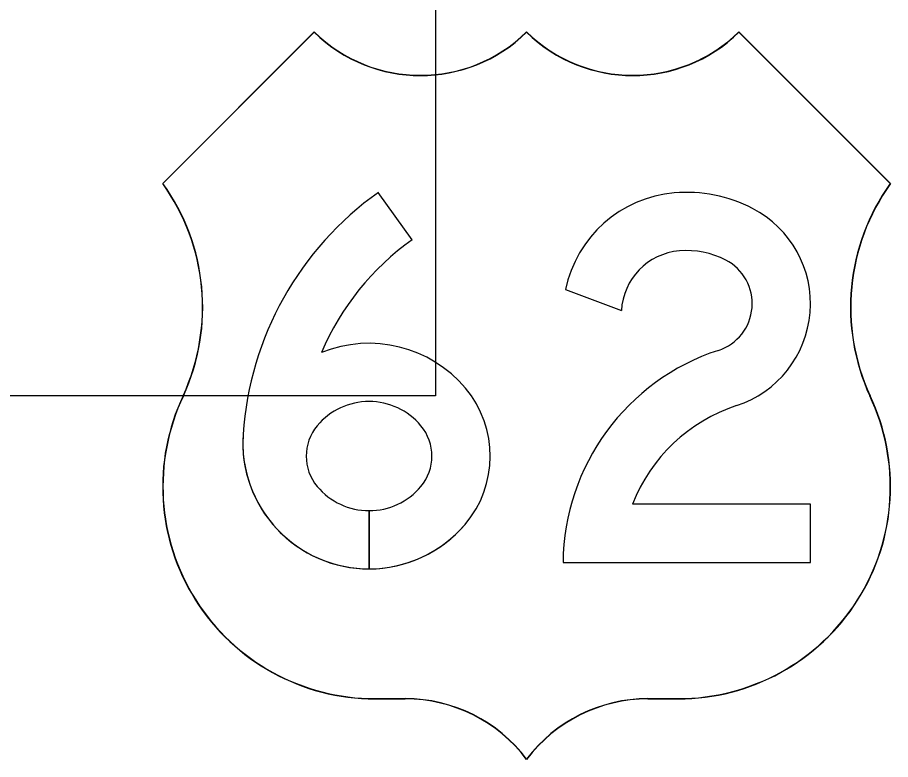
# Model space of a CAD drawing. Extents: x 2149961 to 2150220, y 145114 to 145240.
# Drawn here: x 2149989.456 to 2149993.054, y 145227.27 to 145230.33 of the extents above; entities that cross this region are included whole.
import ezdxf

# ---------------------------------------------------------------- set-up
doc = ezdxf.new("R2010")
doc.units = 0
for name, color, linetype in [('GSBWFILL', 7, 'Continuous'), ('GSCOLORFILL', 7, 'Continuous'), ('GSOUTLINE', 7, 'Continuous'), ('TEXT', 7, 'Continuous')]:
    doc.layers.add(name, color=color, linetype=linetype)

msp = doc.modelspace()

# ---------------------------------------------------------------- linework, layer by layer
at = {"layer": 'GSBWFILL'}
for p, q in [((2149991.0825, 145229.4134), (2149990.9433, 145229.6089)), ((2149991.7149, 145229.2077), (2149991.945, 145229.1213)), ((2149992.7245, 145228.3227), (2149991.991, 145228.3227)), ((2149990.9052, 145228.0564), (2149990.9052, 145228.2964)), ((2149990.9053, 145228.2964), (2149990.9053, 145228.0564)), ((2149990.9053, 145228.2964), (2149990.9053, 145228.2964))]:
    msp.add_line(p, q, dxfattribs=at)
for points in [[(2149990.6795, 145230.2702), (2149990.0545, 145229.6452)], [(2149993.0545, 145229.6452), (2149992.4295, 145230.2702)], [(2149991.7045, 145228.0827), (2149992.7245, 145228.0827), (2149992.7245, 145228.3227)], [(2149990.9295, 145227.5202), (2149991.0545, 145227.5202)], [(2149992.0545, 145227.5202), (2149992.1795, 145227.5202)]]:
    msp.add_lwpolyline(points, dxfattribs=at)
for centre, radius, start, end in [((2149991.117, 145230.7165), 0.625, 225.573, 314.427), ((2149991.992, 145230.7165), 0.625, 225.573, 270), ((2149991.992, 145230.7165), 0.625, 270.0045, 314.427), ((2149989.3436, 145229.135), 0.875, 335.3578, 35.6653), ((2149993.7654, 145229.135), 0.875, 144.3347, 204.6422), ((2149990.9295, 145228.3952), 0.875, 154.6231, 270), ((2149992.1795, 145228.3952), 0.875, 270, 25.3769), ((2149991.0545, 145226.8952), 0.625, 36.8699, 90), ((2149992.0545, 145226.8952), 0.625, 90, 143.1301)]:
    msp.add_arc(centre, radius, start, end, dxfattribs=at)
for centre, major_axis, start_param, end_param in [((2149992.2145, 145229.0202), (0, 0.5887), 5.803457, 6.370252), ((2149991.7177, 145228.5214), (0, 1.335), 0.618745, 1.503087), ((2149992.207, 145229.1061), (0, 0.5025), 0.087066, 1.367251), ((2149992.282, 145229.1499), (0, 0.4425), 3.458123, 5.803457), ((2149991.7177, 145228.5214), (0, 1.095), 0.618745, 1.170681), ((2149992.207, 145229.1061), (0, 0.2625), 0.087066, 1.512721), ((2149992.2145, 145229.0202), (0, 0.3487), 5.803457, 6.370252), ((2149992.282, 145229.1499), (0, 0.2025), 3.458109, 5.803457), ((2149990.9052, 145228.4675), (0, 0.5189), 5.410135, 6.670669), ((2149992.6346, 145228.0736), (0, 0.9301), 0.316557, 1.561011), ((2149990.9695, 145228.5214), (0, 0.435), 4.007952, 5.410135), ((2149990.9052, 145228.4675), (0, 0.2789), 5.410135, 7.156235), ((2149992.6346, 145228.0736), (0, 0.6901), 0.316562, 1.201505), ((2149990.8409, 145228.5214), (0, 0.195), 0.87305, 2.268543), ((2149990.9695, 145228.5214), (0, 0.195), 4.014643, 5.410135), ((2149990.9047, 145228.5765), (0, 0.5201), 1.503087, 3.14268), ((2149990.9052, 145228.5753), (0, 0.2789), 2.268543, 3.141593), ((2149990.9052, 145228.5753), (0, 0.2789), 3.141862, 4.014643), ((2149990.9047, 145228.5765), (0, 0.5201), 3.142824, 4.007952)]:
    msp.add_ellipse(centre, major_axis=major_axis, ratio=0.999999, start_param=start_param, end_param=end_param, dxfattribs=at)
at = {"layer": 'GSCOLORFILL'}
for p, q in [((2149991.0825, 145229.4134), (2149990.9433, 145229.6089)), ((2149991.7149, 145229.2077), (2149991.945, 145229.1213)), ((2149992.7245, 145228.3227), (2149991.991, 145228.3227)), ((2149990.9052, 145228.0564), (2149990.9052, 145228.2964)), ((2149990.9053, 145228.2964), (2149990.9053, 145228.0564)), ((2149990.9053, 145228.2964), (2149990.9053, 145228.2964))]:
    msp.add_line(p, q, dxfattribs=at)
for points in [[(2149990.6795, 145230.2702), (2149990.0545, 145229.6452)], [(2149990.0545, 145229.6452), (2149990.6795, 145230.2702)], [(2149990.6795, 145230.2688), (2149990.0558, 145229.6451)], [(2149993.0545, 145229.6452), (2149992.4295, 145230.2702)], [(2149992.4295, 145230.2702), (2149993.0545, 145229.6452)], [(2149993.0532, 145229.6451), (2149992.4295, 145230.2688)], [(2149991.7045, 145228.0827), (2149992.7245, 145228.0827), (2149992.7245, 145228.3227)], [(2149990.9295, 145227.5211), (2149991.0545, 145227.5211)], [(2149990.9295, 145227.5202), (2149991.0545, 145227.5202)], [(2149991.0545, 145227.5202), (2149990.9295, 145227.5202)], [(2149992.0545, 145227.5211), (2149992.1795, 145227.5211)], [(2149992.0545, 145227.5202), (2149992.1795, 145227.5202)], [(2149992.1795, 145227.5202), (2149992.0545, 145227.5202)], [(2149991.5545, 145227.2702), (2149991.5545, 145227.2719)], [(2149991.5545, 145227.2718), (2149991.5545, 145227.2702)]]:
    msp.add_lwpolyline(points, dxfattribs=at)
for centre, radius, start, end in [((2149991.117, 145230.7165), 0.625, 225.573, 314.427), ((2149991.117, 145230.7165), 0.625, 225.573, 314.427), ((2149991.117, 145230.7165), 0.626, 225.6625, 314.3385), ((2149991.992, 145230.7165), 0.625, 225.573, 314.427), ((2149991.992, 145230.7165), 0.625, 225.573, 314.427), ((2149991.992, 145230.7165), 0.626, 225.6615, 314.3375), ((2149989.3436, 145229.135), 0.875, 335.3578, 35.6653), ((2149989.3436, 145229.135), 0.875, 335.3578, 35.6653), ((2149989.3436, 145229.135), 0.876, 335.3574, 35.6104), ((2149993.7654, 145229.135), 0.876, 144.3896, 204.6426), ((2149993.7654, 145229.135), 0.875, 144.3347, 204.6422), ((2149993.7654, 145229.135), 0.875, 144.3347, 204.6422), ((2149990.9295, 145228.3952), 0.875, 154.6231, 270), ((2149990.9295, 145228.3952), 0.875, 154.6231, 270), ((2149990.9295, 145228.3952), 0.874, 154.6227, 270), ((2149992.1795, 145228.3952), 0.875, 270, 25.3769), ((2149992.1795, 145228.3952), 0.875, 270, 25.3769), ((2149992.1795, 145228.3952), 0.874, 270, 25.3773), ((2149991.0545, 145226.8952), 0.626, 36.9902, 90), ((2149991.0545, 145226.8952), 0.625, 36.8699, 90), ((2149991.0545, 145226.8952), 0.625, 36.8699, 90), ((2149992.0545, 145226.8952), 0.626, 90, 143.0022), ((2149992.0545, 145226.8952), 0.625, 90, 143.1301), ((2149992.0545, 145226.8952), 0.625, 90, 143.1225)]:
    msp.add_arc(centre, radius, start, end, dxfattribs=at)
for centre, major_axis, start_param, end_param in [((2149992.2145, 145229.0202), (0, 0.5887), 5.803457, 6.370252), ((2149991.7177, 145228.5214), (0, 1.335), 0.618745, 1.503087), ((2149992.207, 145229.1061), (0, 0.5025), 0.087066, 1.367251), ((2149992.282, 145229.1499), (0, 0.4425), 3.458123, 5.803457), ((2149991.7177, 145228.5214), (0, 1.095), 0.618745, 1.170681), ((2149992.207, 145229.1061), (0, 0.2625), 0.087066, 1.512721), ((2149992.2145, 145229.0202), (0, 0.3487), 5.803457, 6.370252), ((2149992.282, 145229.1499), (0, 0.2025), 3.458109, 5.803457), ((2149990.9052, 145228.4675), (0, 0.5189), 5.410135, 6.670669), ((2149992.6346, 145228.0736), (0, 0.9301), 0.316557, 1.561011), ((2149990.9695, 145228.5214), (0, 0.435), 4.007952, 5.410135), ((2149990.9052, 145228.4675), (0, 0.2789), 5.410135, 7.156235), ((2149992.6346, 145228.0736), (0, 0.6901), 0.316562, 1.201505), ((2149990.8409, 145228.5214), (0, 0.195), 0.87305, 2.268543), ((2149990.9695, 145228.5214), (0, 0.195), 4.014643, 5.410135), ((2149990.9047, 145228.5765), (0, 0.5201), 1.503087, 3.14268), ((2149990.9052, 145228.5753), (0, 0.2789), 2.268543, 3.141593), ((2149990.9052, 145228.5753), (0, 0.2789), 3.141862, 4.014643), ((2149990.9047, 145228.5765), (0, 0.5201), 3.142824, 4.007952)]:
    msp.add_ellipse(centre, major_axis=major_axis, ratio=0.999999, start_param=start_param, end_param=end_param, dxfattribs=at)
at = {"layer": 'GSOUTLINE'}
for p, q in [((2149991.0825, 145229.4134), (2149990.9433, 145229.6089)), ((2149991.7149, 145229.2077), (2149991.945, 145229.1213)), ((2149992.7245, 145228.3227), (2149991.991, 145228.3227))]:
    msp.add_line(p, q, dxfattribs=at)
for points in [[(2149990.6795, 145230.2702), (2149990.0545, 145229.6452)], [(2149993.0545, 145229.6452), (2149992.4295, 145230.2702)], [(2149991.7045, 145228.0827), (2149992.7245, 145228.0827), (2149992.7245, 145228.3227)], [(2149990.9295, 145227.5202), (2149991.0545, 145227.5202)], [(2149992.0545, 145227.5202), (2149992.1795, 145227.5202)]]:
    msp.add_lwpolyline(points, dxfattribs=at)
for centre, radius, start, end in [((2149991.117, 145230.7165), 0.625, 225.573, 314.427), ((2149991.992, 145230.7165), 0.625, 225.573, 314.427), ((2149989.3436, 145229.135), 0.875, 335.3578, 35.6653), ((2149993.7654, 145229.135), 0.875, 144.3347, 204.6422), ((2149990.9295, 145228.3952), 0.875, 154.6231, 270), ((2149992.1795, 145228.3952), 0.875, 270, 25.3769), ((2149991.0545, 145226.8952), 0.625, 36.8699, 90), ((2149992.0545, 145226.8952), 0.625, 90, 143.1301)]:
    msp.add_arc(centre, radius, start, end, dxfattribs=at)
for centre, major_axis, start_param, end_param in [((2149992.2145, 145229.0202), (0, 0.5887), 5.803457, 6.370252), ((2149991.7177, 145228.5214), (0, 1.335), 0.618745, 1.503087), ((2149992.207, 145229.1061), (0, 0.5025), 0.087066, 1.367251), ((2149992.282, 145229.1499), (0, 0.4425), 3.458123, 5.803457), ((2149991.7177, 145228.5214), (0, 1.095), 0.618745, 1.170681), ((2149992.207, 145229.1061), (0, 0.2625), 0.087066, 1.512721), ((2149992.2145, 145229.0202), (0, 0.3487), 5.803457, 6.370252), ((2149992.282, 145229.1499), (0, 0.2025), 3.458109, 5.803457), ((2149990.9052, 145228.4675), (0, 0.5189), 5.410135, 6.670669), ((2149992.6346, 145228.0736), (0, 0.9301), 0.316557, 1.561011), ((2149990.9695, 145228.5214), (0, 0.435), 4.007952, 5.410135), ((2149990.9052, 145228.4675), (0, 0.2789), 5.410135, 7.156235), ((2149992.6346, 145228.0736), (0, 0.6901), 0.316562, 1.201505), ((2149990.8409, 145228.5214), (0, 0.195), 0.87305, 2.268543), ((2149990.9695, 145228.5214), (0, 0.195), 4.014643, 5.410135), ((2149990.9047, 145228.5765), (0, 0.5201), 1.503087, 4.007952), ((2149990.9052, 145228.5753), (0, 0.2789), 2.268543, 4.014643)]:
    msp.add_ellipse(centre, major_axis=major_axis, ratio=0.999999, start_param=start_param, end_param=end_param, dxfattribs=at)
at = {"layer": 'TEXT'}
for p, q in [((2149991.1795, 145233.0952), (2149991.1795, 145228.7702)), ((2149991.1795, 145228.7702), (2149984.5967, 145228.7702))]:
    msp.add_line(p, q, dxfattribs=at)

doc.saveas('drawing.dxf')
